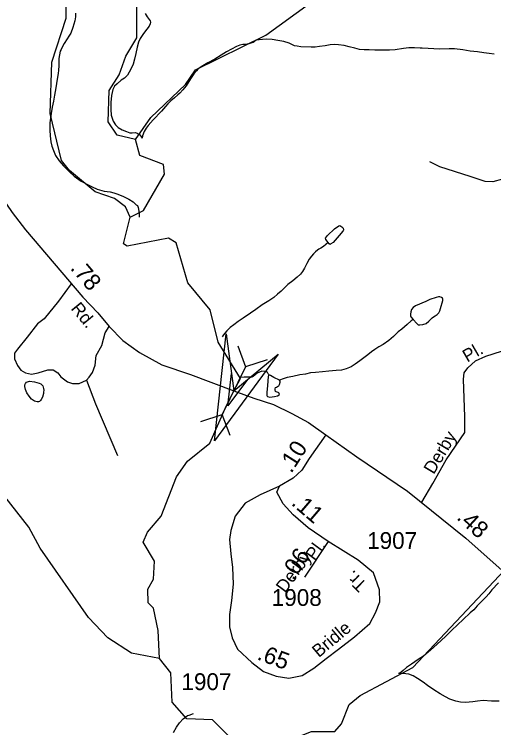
# Model space of a CAD drawing. Extents: x 2126262 to 2293712, y 749403 to 919119.
# Drawn here: x 2177005 to 2180568, y 801398 to 806702 of the extents above; entities that cross this region are included whole.
import ezdxf

# ---------------------------------------------------------------- set-up
doc = ezdxf.new("R2010")
doc.units = 0
for name, color, linetype in [('Exist Hydrographic Creek Single Shore', 7, 'Continuous'), ('Exist Hydrographic Misc Water Feature', 7, 'Continuous'), ('Exist Road Non-System Type 51', 7, 'Continuous'), ('Exist Road Non-System Type 51 Label', 7, 'Continuous'), ('Exist Road Secondary Mileage Hundredths English Label', 7, 'Continuous'), ('Exist Road Secondary Structure Pipe Attributed CELL', 7, 'Continuous'), ('Exist Road Secondary Structure Pipe CELL', 7, 'Continuous'), ('Exist Road Secondary Type 51 Attributed', 7, 'Continuous'), ('Exist Road Secondary Type 51 Label', 7, 'Continuous'), ('Exist Road Secondary Type 51 Number Label', 7, 'Continuous')]:
    doc.layers.add(name, color=color, linetype=linetype)

msp = doc.modelspace()

# ---------------------------------------------------------------- linework, layer by layer
at = {"layer": 'Exist Hydrographic Creek Single Shore'}
for points in [[(2177904.6, 805769.8), (2178020.6, 805934.7), (2178277.6, 806178.7), (2178351.6, 806288.7), (2178874.7, 806547), (2179198.7, 806783.1), (2179421.5, 807011.4), (2179463.6, 807086), (2179452.7, 807476.6), (2179766.7, 808060.6), (2179906.7, 808195.5), (2180131.6, 808154.8), (2180499.7, 808032.4), (2181274.6, 807954.1), (2181690.7, 807971.7), (2182023.7, 808066.6)], [(2177865.6, 805193.2), (2177832.6, 805269.4), (2177748.5, 805333.4), (2177606.6, 805382.2), (2177414.7, 805540.4), (2177355.6, 805613.8), (2177270.5, 805963.3), (2177284.7, 806346.9), (2177391.5, 806672.6), (2177390.7, 806840)], [(2177865.6, 805193.2), (2177965.7, 805243.6), (2178122.5, 805512.7), (2178113.5, 805585.1), (2177938.6, 805651), (2177904.6, 805769.8)], [(2178084.6, 801911.5), (2178074.5, 802121.6), (2178040.5, 802286.3), (2177998.7, 802326.5), (2177997.6, 802428.3), (2178039.5, 802502.8), (2178046.7, 802637.2), (2177962.6, 802776.7), (2177995.6, 802851.5), (2178095.7, 802970.8), (2178209.7, 803263.7), (2178292.5, 803380.1), (2178458.6, 803514.4), (2178582.8, 803794.4), (2178637.4, 803903.6), (2178686, 803993.8), (2178520.5, 804264.4), (2178461.7, 804505.2), (2178293.5, 804705.4), (2178208.7, 805002.4), (2178150.6, 805036.4), (2177842.6, 804977.2), (2177817.6, 804994.1), (2177865.6, 805193.2)], [(2178084.6, 801911.5), (2177875.6, 801951.8), (2177700.5, 802066.9), (2177557.6, 802217.5), (2177196.5, 802733.5), (2177112.6, 802889.3), (2176709.5, 803402.8), (2176561.6, 803610.1), (2176481.1, 803760.7)], [(2179112.5, 801227.6), (2179145.5, 801341.7), (2179212.6, 801369.9), (2179386.7, 801369.5), (2179436.5, 801427.6), (2179494.5, 801570.7), (2179576.5, 801637.9), (2179967.6, 801846.4), (2181010.5, 802953.4), (2181251.6, 803096), (2181500.5, 803297.6), (2181924.6, 803508.7), (2182164.5, 803667.8)], [(2179112.5, 801227.6), (2179004.7, 801275.7), (2178813.5, 801174.7), (2178721.5, 801215.9), (2178478.5, 801457.1), (2178286.6, 801464.3), (2178177.5, 801588), (2178168.7, 801804.7), (2178084.6, 801911.5)]]:
    msp.add_lwpolyline(points, dxfattribs=at)
at = {"layer": 'Exist Hydrographic Misc Water Feature'}
for points in [[(2177904.6, 805769.8), (2177770.7, 805802.1), (2177703.6, 805901.9), (2177710.6, 806134.6), (2177785.6, 806251.2), (2177834.6, 806391.3), (2177916.7, 806527.4), (2177914.6, 806842.3), (2177881.6, 806892.3), (2177889.6, 806961), (2177971.6, 807100.3), (2178028.6, 807335.3), (2178228.6, 807436.2), (2178261.6, 807504.4), (2178267.5, 807861.9), (2178366.6, 808096.1), (2178382.6, 808194.1), (2178415.6, 808252.5), (2178548.6, 808344.9), (2178706.5, 808348.2), (2178872.6, 808466.1), (2179113.6, 808572.7), (2179792.7, 809185.3), (2180316.6, 809456.6)], [(2177459.8, 806710.9), (2177460, 806682.9), (2177454, 806653), (2177440.1, 806604.8), (2177424.7, 806560.9), (2177410.3, 806538.7), (2177396.8, 806518.8), (2177375.1, 806484.4), (2177360.9, 806458.5), (2177353.3, 806440.6), (2177347, 806426.5), (2177339.8, 806400.5), (2177335.5, 806372.3), (2177335.7, 806348.4), (2177335.9, 806318.3), (2177334.1, 806286.5), (2177332.2, 806260.4), (2177324.2, 806220.2), (2177312.7, 806154.2), (2177302.9, 806100.1), (2177295.3, 806056.3), (2177287.5, 806010.4), (2177279.9, 805964.1), (2177270.3, 805894.1), (2177268.7, 805840), (2177270.5, 805798.3), (2177277.3, 805754.3), (2177283.4, 805722.1), (2177295.5, 805688.2), (2177311.7, 805652.6), (2177337.8, 805612.5), (2177369.7, 805574.8), (2177414.2, 805531.2), (2177450.7, 805499.3), (2177502.6, 805461.8), (2177549, 805435.8), (2177582.8, 805418), (2177620.9, 805402.1), (2177672.8, 805386.6), (2177716.9, 805380.7), (2177744.8, 805374.9), (2177775.1, 805365), (2177817.2, 805347.3), (2177857.4, 805327.9), (2177887.5, 805307.9), (2177911.5, 805286), (2177919.5, 805279.9), (2177925.6, 805266), (2177929.9, 805238.2), (2177932, 805210.3), (2177931.8, 805194.1)], [(2177977.3, 806707.8), (2177993.5, 806682.2), (2178013.8, 806653.9), (2178016.1, 806644.3), (2178014, 806630), (2178008.1, 806614.3), (2177990.4, 806592.2), (2177964.2, 806560), (2177940.4, 806521.8), (2177928.9, 806495.6), (2177917, 806457.6), (2177907.4, 806409.6), (2177897.3, 806367.7), (2177889.6, 806331.5), (2177871.7, 806293.2), (2177846.3, 806249.3), (2177824.3, 806227.4), (2177798.1, 806211.1), (2177768.8, 806184.7), (2177750.5, 806166.8), (2177736.8, 806142.9), (2177726.9, 806096.9), (2177723.3, 806046.7), (2177721.8, 805994.6), (2177725.5, 805950.7), (2177739.9, 805906.7), (2177758.1, 805878.8), (2177776.6, 805858.9), (2177806.7, 805843.1), (2177838.3, 805829.3), (2177862.5, 805821.6), (2177880.3, 805821.7), (2177906.8, 805821.8), (2177918.5, 805818), (2177926.5, 805811.9), (2177938.6, 805806), (2177944.5, 805795.8), (2177954.6, 805780.1)], [(2180572.2, 806404.7), (2180534.5, 806410.4), (2180494.1, 806416.1), (2180448, 806421.9), (2180394.1, 806427.6), (2180338.3, 806437.2), (2180276.4, 806445), (2180236.4, 806444.5), (2180168.3, 806442.2), (2180036.2, 806449.6), (2180022.1, 806449.3), (2179980.3, 806451.2), (2179936, 806453), (2179898.2, 806448.6), (2179836.7, 806438.4), (2179794.7, 806436.3), (2179684.6, 806435.4), (2179642.7, 806437.3), (2179604.4, 806437), (2179570.6, 806440.9), (2179536.7, 806448.9), (2179494.5, 806460.5), (2179456.1, 806470.4), (2179414.1, 806475.9), (2179384.4, 806478), (2179352, 806475.6), (2179314.7, 806467.4), (2179272.8, 806461.2), (2179242.3, 806457.3), (2179210.5, 806456.8), (2179134.6, 806460.6), (2179106.7, 806464.4), (2179088.7, 806468.4), (2179046.7, 806486), (2179008.5, 806499.9), (2178964.2, 806507.4), (2178920.6, 806515.3), (2178880.4, 806516.9), (2178850.4, 806514.9), (2178802.2, 806508.8)], [(2178802.2, 806508.8), (2178780.3, 806492.6), (2178762.3, 806486.4), (2178748.5, 806482.5), (2178724.5, 806478.4), (2178702.4, 806476), (2178680.4, 806472), (2178656.6, 806461.8), (2178618.9, 806441.6), (2178583.2, 806423.5), (2178543.1, 806397.1), (2178495.1, 806367), (2178443.6, 806340.7), (2178405.5, 806318.5), (2178385.6, 806306.5), (2178369.6, 806294.3), (2178357.9, 806282.3), (2178340, 806260.2), (2178324.1, 806237.9), (2178302.3, 806201.8), (2178282.6, 806169.9), (2178258.4, 806139.5), (2178234.9, 806115.5), (2178220.5, 806103.4), (2178195.1, 806081.3), (2178169, 806057.2), (2178145.5, 806035.2), (2178129.3, 806017), (2178113.5, 805998.7), (2178099.3, 805980.9), (2178036, 805916.7), (2178000.5, 805876.2), (2177984.5, 805854.3), (2177970.5, 805830), (2177958.4, 805798.2), (2177954.6, 805780.1)], [(2179338.7, 805006.1), (2179320.6, 805027.9), (2179316.7, 805037.9), (2179332.3, 805057.8), (2179386, 805106.5), (2179418, 805128.4), (2179425.6, 805130.5), (2179440.2, 805120.6), (2179450, 805110.6), (2179452.3, 805098.5), (2179450, 805092.8), (2179447.9, 805088.6), (2179420.1, 805056.3), (2179374.3, 805006.4), (2179358.7, 804994.2), (2179353, 804990.2), (2179344.6, 804996.3), (2179338.7, 805006.1)], [(2179338.7, 805006.1), (2179302.6, 804975.9), (2179282.7, 804963.9), (2179269.1, 804955.8), (2179259.1, 804947.5), (2179243.1, 804935.4), (2179229, 804921.3), (2179213.6, 804903.3), (2179197.2, 804881.5), (2179179.5, 804849.3), (2179161.5, 804815.1), (2179147.7, 804789.1), (2179132, 804770.8), (2179108, 804746.8), (2179076.2, 804720.9), (2179038.7, 804692.5), (2179012.6, 804668.4), (2178989, 804644), (2178960.7, 804620.2), (2178932.9, 804596), (2178897, 804571.9), (2178847.3, 804541.2), (2178799.6, 804507.1), (2178760, 804481), (2178705.9, 804442.5), (2178668.1, 804416.6), (2178636.3, 804394.2), (2178608.5, 804372.1), (2178584.5, 804348.1), (2178568.5, 804331.9), (2178559, 804317.9), (2178550.6, 804303.7)], [(2179969.6, 804433.7), (2179997.7, 804403.8), (2180007.5, 804393.8), (2180017.8, 804391.9), (2180041.6, 804394.4), (2180065.8, 804404.1), (2180085.9, 804420.5), (2180099.8, 804434.7), (2180109.4, 804444.5), (2180121.3, 804452.5), (2180133.4, 804458.8), (2180147.2, 804468.9), (2180159.3, 804482.9), (2180167.1, 804497.1), (2180173, 804514.9), (2180190.8, 804573.1), (2180190.8, 804583.2), (2180188.6, 804590.8), (2180180.8, 804596.9), (2180168.7, 804600.7), (2180156.8, 804600.9), (2180140.8, 804596.8), (2180093, 804580.5), (2180062.7, 804566.4), (2179987, 804533.6), (2179969, 804521.8), (2179957.3, 804507.8), (2179951.1, 804489.6), (2179949.5, 804471.6), (2179949.7, 804459.8), (2179951.8, 804451.8), (2179969.6, 804433.7)], [(2179969.6, 804433.7), (2179953.8, 804423.8), (2179923.7, 804395.5), (2179884.1, 804361.4), (2179858.1, 804341.4), (2179822.2, 804307.1), (2179788.3, 804276.9), (2179746.7, 804246.6), (2179714.9, 804228.3), (2179685, 804210.1), (2179659.1, 804192.1), (2179631.3, 804170), (2179603.2, 804147.8), (2179573.2, 804125.6), (2179537.8, 804101.3), (2179507.6, 804081.1), (2179471.7, 804067.1), (2179436.1, 804057.1), (2179397.9, 804052.7), (2179341.9, 804048.2), (2179296.2, 804044.1), (2179244.1, 804039.9), (2179206, 804035.5), (2179168.5, 804027.4), (2179128.3, 804021.3), (2179076.2, 804008.9), (2179032.3, 804000.5), (2179002.6, 803990.4), (2178976.5, 803982.5)], [(2178902.1, 804018.1), (2178896.4, 804023.9), (2178892.3, 804029.8), (2178886.3, 804038), (2178880.6, 804043.7), (2178866.4, 804045.8), (2178845.9, 804047.7), (2178826.2, 804041.4), (2178810.4, 804033.2), (2178794.4, 804021.4), (2178780.5, 804009.3), (2178770.5, 804005.2), (2178756.5, 804003.2), (2178712.2, 804003), (2178682.5, 804002.7)], [(2177221.5, 803882.3), (2177215.7, 803856.4), (2177205.7, 803838.5), (2177199.5, 803830.5), (2177192, 803822.3), (2177186, 803820.4), (2177175.8, 803820.3), (2177155.9, 803826.1), (2177133.7, 803840.1), (2177115.7, 803861.8), (2177097.4, 803887.7), (2177087.8, 803911.9), (2177083.3, 803933.7), (2177083.1, 803947.9), (2177087.4, 803957.8), (2177095, 803967.6), (2177119, 803974.1), (2177154.8, 803969.9), (2177189.3, 803960.2), (2177201.2, 803954.4), (2177211.4, 803944.3), (2177217.2, 803938.6), (2177221.5, 803920.5), (2177223.7, 803906.3), (2177221.5, 803892.5), (2177221.5, 803882.3)], [(2178902.1, 804018.1), (2178894.3, 804014), (2178892.5, 804007.8), (2178886.9, 803941.7), (2178880.8, 803889.9), (2178881, 803868), (2178883.2, 803863.9), (2178887.3, 803859.7), (2178903.3, 803856.1), (2178937.6, 803860.2), (2178961.2, 803866.4), (2178973, 803872.3), (2178975.1, 803876.4), (2178973.3, 803880.4), (2178971.2, 803886.4), (2178965, 803890.1), (2178951.3, 803894.3), (2178945.2, 803898), (2178942.9, 803910.1), (2178942.9, 803918.2), (2178946.8, 803926.2), (2178952.5, 803930.2), (2178960.9, 803934.2), (2178970.8, 803940.4), (2178976.7, 803950.5), (2178980.2, 803966.6), (2178980.2, 803974.3), (2178976.5, 803982.5)], [(2178976.5, 803982.5), (2178934.3, 804001.9), (2178910.3, 804016.1), (2178902.1, 804018.1)], [(2180602.4, 802473.8), (2180554.6, 802421.8), (2180532.5, 802393.5), (2180513.2, 802371.3), (2180481, 802339.2), (2180445.7, 802303.2), (2180419.3, 802275.1), (2180394.1, 802250.9), (2180341.8, 802202.5), (2180256.7, 802122), (2180208.5, 802075.7), (2180146.8, 802019.3), (2180097.6, 801973.3), (2180045.5, 801930.8), (2180005.9, 801904.8), (2179958.1, 801870.6), (2179920.2, 801844.3), (2179894.3, 801822.2), (2179868.1, 801801.2), (2179860.3, 801801.8)], [(2180609, 801594.1), (2180551.5, 801595.9), (2180489.2, 801599.6), (2180447.2, 801595.4), (2180411.7, 801591), (2180357.6, 801585), (2180321.7, 801588.4), (2180285.6, 801596.3), (2180243.1, 801610.1), (2180209.3, 801628.2), (2180171.2, 801649.7), (2180123, 801679.3), (2180076.8, 801711), (2180042.8, 801736.9), (2180002.4, 801764.9), (2179970.6, 801782.7), (2179936.8, 801796.3), (2179914.4, 801798), (2179868.1, 801801.2), (2179860.3, 801801.8)], [(2178187.3, 801362.6), (2178211.5, 801402.8), (2178232.8, 801434.8), (2178258.8, 801462.9), (2178278.9, 801479), (2178292.7, 801487.4), (2178304.8, 801491.3), (2178336.6, 801503.5)]]:
    msp.add_lwpolyline(points, dxfattribs=at)
at = {"layer": 'Exist Road Non-System Type 51'}
for points in [[(2180632.8, 805476), (2180562.3, 805457.1), (2180505.1, 805458.5), (2180392.1, 805496.2), (2180168.8, 805568.8), (2180094.2, 805604.4)], [(2177428.2, 804698.8), (2177333.7, 804570.2), (2177227.7, 804437.6), (2177177.4, 804399.9), (2177100.7, 804302.1), (2177028.4, 804212.4), (2177006.1, 804181.7), (2177006.1, 804141.2), (2177028.4, 804090.9), (2177053.5, 804056), (2177088.4, 804035.1), (2177131.7, 804026.7), (2177181.9, 804035.1), (2177254.4, 804057.4), (2177293.5, 804057.4), (2177328.4, 804035.1), (2177350.7, 804007.2), (2177399.6, 803969.5), (2177437.2, 803956.9), (2177486.8, 803957.6), (2177542.6, 803981.3)], [(2177542.6, 803981.3), (2177562, 804003.3), (2177585.7, 804039.6), (2177606.6, 804092.7), (2177613.6, 804163.9), (2177655.5, 804239.3), (2177680.6, 804332.9), (2177710.7, 804381.1)], [(2180033.6, 803073.6), (2180116.1, 803213.6), (2180214.9, 803390.3), (2180353, 803591.4), (2180352.3, 803709.4), (2180342.5, 803988.7), (2180347.4, 804036.9), (2180376.7, 804073.2), (2180432.5, 804124.8), (2180509.3, 804159.8), (2180687.2, 804216.3)], [(2177542.6, 803981.3), (2177608.2, 803806.8), (2177772.8, 803421.9)]]:
    msp.add_lwpolyline(points, dxfattribs=at)
at = {"layer": 'Exist Road Secondary Structure Pipe Attributed CELL'}
for points in [[(2178965.9, 804175.4), (2178491.8, 803531), (2178580.2, 804326.1), (2178637.4, 803903.6)], [(2178737.5, 803986.4), (2178593, 803790), (2178620, 804032.4), (2178637.4, 803903.6)]]:
    msp.add_lwpolyline(points, close=True, dxfattribs=at)
at = {"layer": 'Exist Road Secondary Structure Pipe CELL'}
for p, q in [((2178665.8, 804237.9), (2178724.3, 804081.9)), ((2178883.2, 804131.9), (2178724.3, 804081.9)), ((2178724.3, 804081.9), (2178550.5, 803725.3)), ((2178391.6, 803675.3), (2178550.5, 803725.3)), ((2178609, 803569.3), (2178550.5, 803725.3))]:
    msp.add_line(p, q, dxfattribs=at)
at = {"layer": 'Exist Road Secondary Type 51 Attributed'}
for points in [[(2176264.6, 806163), (2176355.9, 806045.7), (2176481.5, 805920), (2176715.2, 805628.8), (2176989.4, 805227.3), (2177088.4, 805098.9), (2177515.4, 804598.9), (2177625.6, 804481.6), (2177710.7, 804381.1), (2177811.9, 804275.6), (2177934.7, 804186.2), (2178102.1, 804096.9), (2178315.6, 804022.9), (2178637.4, 803903.6)], [(2178637.4, 803903.6), (2178785.1, 803849), (2178931.6, 803800.1), (2179067.7, 803733.8), (2179191.9, 803666.7), (2179319.2, 803576.3)], [(2179319.2, 803576.3), (2179196.2, 803398.8), (2179140.9, 803311.8), (2179077.7, 803252.5), (2178976.6, 803193.7)], [(2179319.2, 803576.3), (2179550.8, 803411.5), (2179926.8, 803156.7), (2180361.5, 802806.8), (2181301.8, 801970.1)], [(2178976.6, 803193.7), (2178832.6, 803129.8), (2178722, 803066.5), (2178646.9, 802971.6), (2178615.2, 802864.8), (2178603.4, 802797.5), (2178615.2, 802690.7), (2178627.1, 802587.9), (2178631.1, 802465.3), (2178619.2, 802342.6), (2178603.4, 802239.8), (2178603.4, 802148.8), (2178623.1, 802065.7), (2178662.7, 801982.7), (2178769.4, 801883.8), (2178856.3, 801816.5), (2178951.2, 801780.9), (2179046.1, 801765.1), (2179144.9, 801784.9), (2179231.8, 801840.2), (2179322.7, 801911.4), (2179413.6, 801982.7), (2179532.2, 802073.6), (2179646.8, 802172.5), (2179690.3, 802251.6), (2179721.9, 802334.7), (2179718, 802421.7), (2179674.5, 802548.3), (2179559.9, 802643.3), (2179336.7, 802781.8)], [(2179336.7, 802781.8), (2179188.3, 802884.6), (2179077.7, 802979.5), (2179002.6, 803062.6), (2178955.1, 803149.6), (2178976.6, 803193.7)], [(2179336.7, 802781.8), (2179161.5, 802517.4)]]:
    msp.add_lwpolyline(points, dxfattribs=at)

# ---------------------------------------------------------------- texts
at = {"layer": 'Exist Road Non-System Type 51 Label'}
for s, rotation, p in [('Pl.', 30.036, (2180371.1, 804111.3)), ('Derby', 59.1014, (2180122.2, 803275.8))]:
    msp.add_text(s, height=95, rotation=rotation, dxfattribs=at).set_placement(p)
at = {"layer": 'Exist Road Secondary Mileage Hundredths English Label'}
for s, rotation, p in [('.78', 310.498, (2177415.7, 804811.8)), ('.10', 57.5514, (2179063.9, 803283.7)), ('.11', 319.3745, (2179057.4, 803059.7)), ('.48', 317.6737, (2180286, 802953)), ('.06', 56.4636, (2179079.2, 802486)), ('.65', 339.4278, (2178802.5, 801907.6))]:
    msp.add_text(s, height=125, rotation=rotation, dxfattribs=at).set_placement(p)
at = {"layer": 'Exist Road Secondary Type 51 Label'}
for s, rotation, p in [('Rd.', 309.2783, (2177420.6, 804512.5)), ('Pl.', 53.5686, (2179237.3, 802633.3)), ('Derby', 53.5686, (2179017.8, 802394)), ('Tr.', 135.658, (2179633.4, 802467.1)), ('Bridle', 40.1012, (2179268.2, 801915.2))]:
    msp.add_text(s, height=95, rotation=rotation, dxfattribs=at).set_placement(p)
at = {"layer": 'Exist Road Secondary Type 51 Number Label'}
for s, p in [('1907', (2179627.3, 802727.1)), ('1908', (2178918.2, 802303.4)), ('1907', (2178247.1, 801677.6))]:
    msp.add_text(s, height=125, dxfattribs=at).set_placement(p)

doc.saveas('drawing.dxf')
